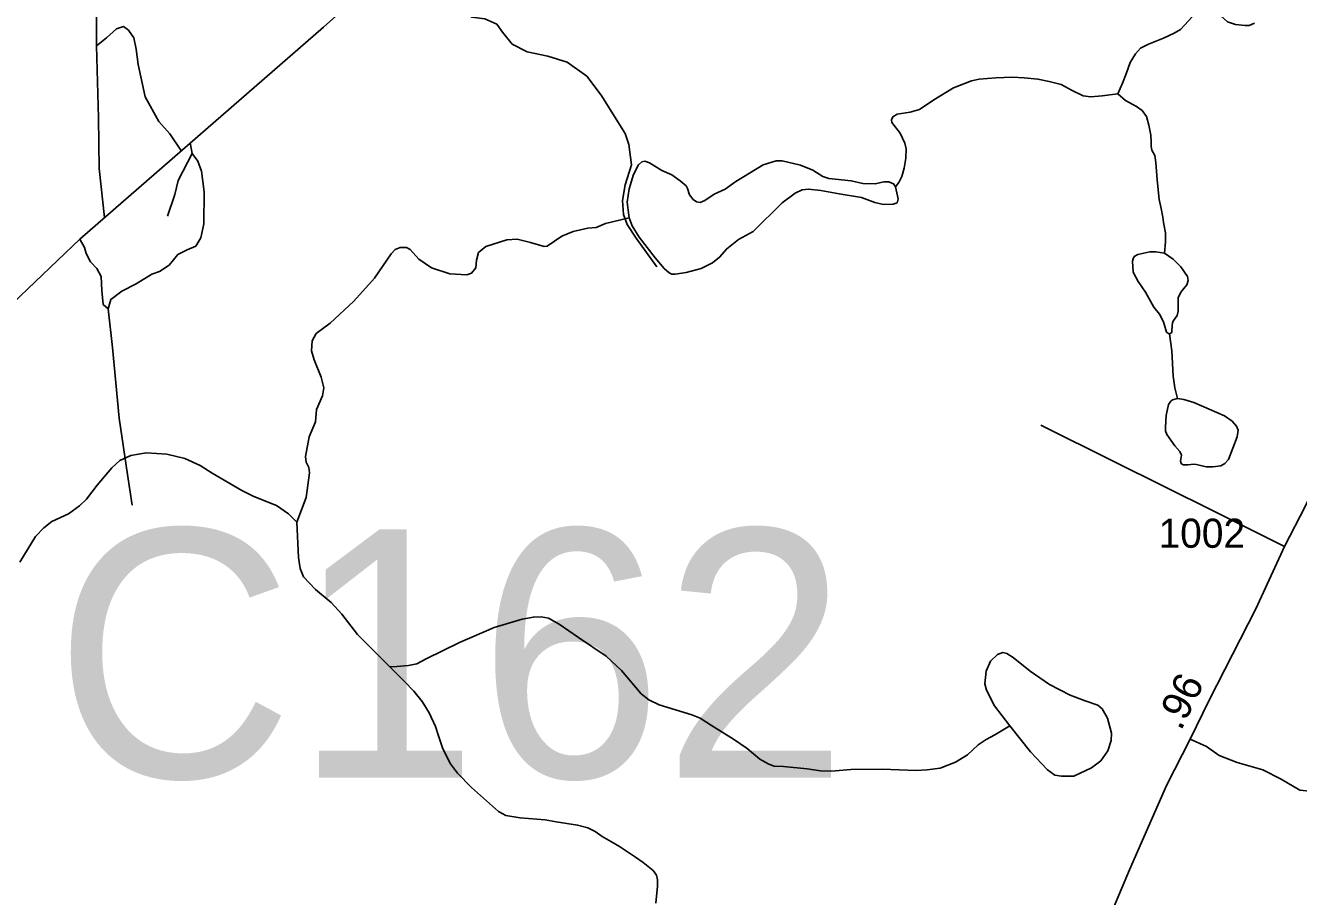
# Model space of a CAD drawing. Extents: x 2126262 to 2293712, y 749403 to 919119.
# Drawn here: x 2239880 to 2245347, y 846622 to 850363 of the extents above; entities that cross this region are included whole.
import ezdxf

# ---------------------------------------------------------------- set-up
doc = ezdxf.new("R2010")
doc.units = 0
for name, color, linetype in [('Exist Hydrographic Creek Single Shore', 7, 'Continuous'), ('Exist Hydrographic Misc Water Feature', 7, 'Continuous'), ('Exist Hydrographic Pond Under 1500 Sq Ft', 7, 'Continuous'), ('Exist Road Non-System Type 51', 7, 'Continuous'), ('Exist Road Primary NC Attributed', 7, 'Continuous'), ('Exist Road Secondary Mileage Hundredths English Label', 7, 'Continuous'), ('Exist Road Secondary Structure Culvert Number Label', 7, 'Continuous'), ('Exist Road Secondary Type 51 Attributed', 7, 'Continuous'), ('Exist Road Secondary Type 51 Number Label', 7, 'Continuous')]:
    doc.layers.add(name, color=color, linetype=linetype)

msp = doc.modelspace()

# ---------------------------------------------------------------- linework, layer by layer
at = {"layer": 'Exist Hydrographic Creek Single Shore'}
msp.add_lwpolyline([(2239856, 848058), (2239922.8, 848168.7), (2239958.1, 848205.2), (2239993.3, 848233.1), (2240065, 848266), (2240111.2, 848300), (2240141.6, 848329.2), (2240187, 848389), (2240250.2, 848463.2), (2240285.4, 848494.8), (2240331.6, 848516.7), (2240398.4, 848527.6), (2240487.2, 848521.5), (2240563.7, 848503.3), (2240630.5, 848472.9), (2240681.6, 848440.1), (2240808.7, 848365.3), (2240859.7, 848339.8), (2240958.2, 848300.9), (2241009.2, 848265.6), (2241045.7, 848230.3)], dxfattribs=at)
at = {"layer": 'Exist Hydrographic Misc Water Feature'}
for points in [[(2244571.7, 850069.3), (2244591.3, 850114.9), (2244606.5, 850156.2), (2244623.8, 850204), (2244647.7, 850242), (2244668.3, 850265.9), (2244703.1, 850283.3), (2244767.1, 850309.3), (2244813.8, 850330), (2244840.9, 850346.3), (2244859.4, 850365.8), (2244889.8, 850399.5), (2244927.5, 850441.4), (2244944.8, 850450.1), (2244955.7, 850450.1), (2244965.5, 850446.8), (2244980.6, 850440.3), (2245014.3, 850404.5), (2245042.5, 850379.5), (2245077.3, 850367.5), (2245118.5, 850363.2), (2245135.9, 850363.2), (2245157.6, 850373)], [(2243616.6, 849670.7), (2243630.3, 849688.6), (2243643.4, 849714.7), (2243654.2, 849750.5), (2243660.7, 849792.9), (2243661.8, 849834.1), (2243656.4, 849858), (2243636.9, 849900.4), (2243600, 849946), (2243598.9, 849958), (2243605.4, 849971), (2243623.8, 849982.9), (2243679.2, 849990.5), (2243719.4, 850002.5), (2243781.2, 850043.8), (2243864.8, 850095.9), (2243942.5, 850125.8), (2243976.2, 850133.4), (2244047.8, 850138.8), (2244118.4, 850141), (2244168.3, 850138.8), (2244228, 850133.4), (2244275.8, 850122.5), (2244327.9, 850109.5), (2244375.2, 850084.5), (2244421.9, 850061.7), (2244455.6, 850057.3), (2244503.3, 850060.6), (2244571.7, 850069.3)], [(2244571.7, 850069.3), (2244604, 850041.7), (2244651.7, 850015.6), (2244675.6, 849998.3), (2244694.1, 849972.2), (2244704.9, 849935.3), (2244712.5, 849892.9), (2244714.7, 849862.5), (2244714.7, 849844), (2244717.9, 849828.3), (2244729.9, 849804.4), (2244734.2, 849775), (2244739.7, 849700.1), (2244749.4, 849615.4), (2244757, 849577.4), (2244764.6, 849540.4), (2244766.8, 849517.6), (2244776.6, 849472.7), (2244776.6, 849433.6), (2244772.2, 849384.7)], [(2241045.7, 848230.3), (2241085.8, 848336.1), (2241099.1, 848441.9), (2241096.7, 848465), (2241084.5, 848487.6), (2241082.1, 848511.9), (2241097.9, 848595.8), (2241124.6, 848660.3), (2241129.5, 848713.8), (2241155, 848772.1), (2241161.1, 848807.4), (2241148.9, 848852.4), (2241119.8, 848927.8), (2241107.6, 848966.1), (2241111.3, 849008.6), (2241128.3, 849040.2), (2241187.8, 849085.2), (2241290, 849179.5), (2241378, 849278.1), (2241450.5, 849383.2), (2241466.8, 849401.6), (2241488.5, 849410.3), (2241515.6, 849410.3), (2241531.9, 849401.6), (2241568.8, 849359.3), (2241624.2, 849322.3), (2241702.3, 849296.3), (2241774.7, 849291.9), (2241795.4, 849299.5), (2241813.8, 849322.3), (2241817.1, 849354.9), (2241824.7, 849387.5), (2241857.2, 849414.7), (2241947.3, 849442.9), (2241990.8, 849445.1), (2242048.3, 849430.9), (2242107.7, 849413.6), (2242120.7, 849415.7), (2242182.6, 849458.1), (2242231.4, 849478.7), (2242294.4, 849492.9), (2242330.2, 849496.1), (2242371.5, 849512.4), (2242472.4, 849537.4)], [(2244772.2, 849384.7), (2244734.2, 849391.6), (2244708.2, 849390.5), (2244657.2, 849379.7), (2244642, 849371), (2244636.5, 849361.2), (2244634.4, 849351.4), (2244637.6, 849303.6), (2244659.3, 849263.5), (2244689.7, 849217.8), (2244726.6, 849153.8), (2244750.5, 849123.3), (2244767.9, 849090.8), (2244780.9, 849046.2), (2244788.5, 849039.7), (2244793.9, 849038.6)], [(2244793.9, 849038.6), (2244802.6, 849044.1), (2244803.7, 849054.9), (2244805.9, 849087.5), (2244811.3, 849097.3), (2244825.4, 849117.9), (2244829.8, 849136.4), (2244830.8, 849192.9), (2244841.7, 849217.8), (2244867.8, 849249.3), (2244873.2, 849267.8), (2244869.9, 849285.2), (2244841.7, 849326.5), (2244809.1, 849360.1), (2244772.2, 849384.7)], [(2244793.9, 849038.6), (2244802.6, 848966.3), (2244809.1, 848857.7), (2244816.7, 848806.6), (2244827.6, 848761)], [(2241445, 847609.2), (2241306.1, 847747.9), (2241237.7, 847835.2), (2241192.7, 847885.5), (2241125.9, 847940.2), (2241073.6, 847994.9), (2241059, 848030.2), (2241051.7, 848078.8), (2241045.7, 848230.3)], [(2241445, 847609.2), (2241475.3, 847609.6), (2241524.2, 847613.9), (2241560, 847621.5), (2241600.2, 847643.2), (2241743.5, 847712.7), (2241892.2, 847777.9), (2242013.1, 847812.7), (2242060.9, 847822.4), (2242094.5, 847823.5), (2242126, 847817), (2242171.6, 847792), (2242255.2, 847734.5), (2242373.5, 847654.1), (2242439.7, 847593.3), (2242524.4, 847492.3), (2242557, 847466.2), (2242601.5, 847445.6), (2242741, 847402.8), (2242777.9, 847387.5), (2242825.6, 847357.1), (2242920.1, 847297.4), (2242978.7, 847257.2), (2243034, 847211.6), (2243072, 847189.9), (2243094.8, 847182.3), (2243135, 847180.1), (2243237.4, 847170.3), (2243293.8, 847161.6), (2243341.6, 847160.5), (2243424.1, 847167.1), (2243558.7, 847169.2), (2243705.2, 847163.8), (2243751.9, 847166), (2243808.4, 847173.6), (2243874, 847198.6), (2243925.1, 847230.1), (2243971.7, 847273.5), (2244005.4, 847296.3), (2244042.3, 847315.9), (2244107.4, 847355)], [(2241445, 847609.2), (2241508, 847546.2), (2241548.2, 847503.9), (2241582.9, 847459.3), (2241613.3, 847410.5), (2241641.2, 847352.2), (2241654.2, 847312.1), (2241672.7, 847256.7), (2241705.2, 847191.5), (2241735.6, 847151.3), (2241795.3, 847090.9), (2241834.4, 847056.2), (2241911.5, 846987.7), (2241943, 846970.4), (2242003.8, 846959.5), (2242112.3, 846950.8), (2242159, 846943.2), (2242250.6, 846929.1), (2242295.1, 846917.1), (2242326.6, 846901.9), (2242357, 846880.2), (2242396.1, 846856.3), (2242430.8, 846836.8), (2242500.3, 846791.1), (2242532.9, 846768.3), (2242575.2, 846734.1), (2242590.4, 846713.5), (2242594.7, 846693.9), (2242593.7, 846665.7), (2242587.1, 846592.9)]]:
    msp.add_lwpolyline(points, dxfattribs=at)
msp.add_lwpolyline([(2244827.6, 848761), (2244805.9, 848754.8), (2244798.3, 848749.4), (2244789.6, 848735.3), (2244778.7, 848687.5), (2244775.5, 848638.6), (2244776.6, 848622.3), (2244782, 848607.1), (2244815.6, 848558.2), (2244837.4, 848533.2), (2244845, 848518), (2244840.6, 848492), (2244842.8, 848482.2), (2244851.5, 848476.8), (2244872.1, 848475.7), (2244897.1, 848478.9), (2244909, 848477.8), (2244951.3, 848468.1), (2244979.6, 848467), (2245013.2, 848472.4), (2245030.6, 848482.2), (2245046.9, 848499.6), (2245083.8, 848596.2), (2245088.1, 848625.6), (2245081.6, 848642.9), (2245062.1, 848663.6), (2245029.5, 848686.4), (2244898.1, 848743.9), (2244854.7, 848757)], close=True, dxfattribs=at)
at = {"layer": 'Exist Hydrographic Pond Under 1500 Sq Ft'}
for points in [[(2242472.4, 849537.4), (2242467.5, 849570.7), (2242464.3, 849604.4), (2242471.9, 849662), (2242491.4, 849723.9), (2242512, 849765.2), (2242527.2, 849778.2), (2242539.2, 849780.4), (2242559.8, 849773.8), (2242613, 849740.2), (2242655.3, 849721.7), (2242692.2, 849695.6), (2242717.2, 849675), (2242722.6, 849663.1), (2242731.3, 849635.9), (2242747.6, 849615.3), (2242761.7, 849605.5), (2242778, 849603.3), (2242797.5, 849612), (2242837.7, 849639.2), (2242884.4, 849659.8), (2242931, 849693.5), (2243048.3, 849765.2), (2243104.2, 849782.5), (2243129.2, 849781.5), (2243208.4, 849763), (2243261.6, 849742.4), (2243303.9, 849714.1), (2243330, 849706.5), (2243426.6, 849696.7), (2243475.4, 849684.8), (2243529.7, 849682.6), (2243566.6, 849692.4), (2243587.3, 849692.4), (2243607.9, 849682.6), (2243616.6, 849670.7)], [(2243616.6, 849670.7), (2243628.5, 849618.5), (2243623.1, 849602.2), (2243606.8, 849595.7), (2243565.5, 849594.6), (2243527.6, 849603.3), (2243470, 849624), (2243374.5, 849640.3), (2243296.3, 849654.4), (2243243.1, 849660.9), (2243216, 849657.6), (2243185.6, 849643.5), (2243129.2, 849601.2), (2243005.4, 849478.4), (2242941.4, 849444.7), (2242891.4, 849404.6), (2242861, 849367.6), (2242830.1, 849343.7), (2242782.3, 849319.8), (2242717.2, 849302.5), (2242670.5, 849294.9), (2242655.3, 849294.9), (2242644.5, 849301.4), (2242622.7, 849319.8), (2242584.8, 849365.5), (2242515.3, 849454.5), (2242486, 849502.3), (2242472.4, 849537.4)]]:
    msp.add_lwpolyline(points, dxfattribs=at)
msp.add_lwpolyline([(2244107.4, 847355), (2244042, 847441.5), (2244007.2, 847507.8), (2244000.7, 847536), (2244005.1, 847590.3), (2244024.6, 847632.7), (2244053.9, 847660.9), (2244077.8, 847669.6), (2244094.1, 847666.4), (2244122.3, 847649), (2244195, 847590.3), (2244277.5, 847532.8), (2244366.5, 847487.1), (2244430.6, 847462.2), (2244484.9, 847443.7), (2244503.3, 847428.5), (2244527.2, 847388.3), (2244544.6, 847324.2), (2244542.4, 847291.6), (2244528.3, 847247.1), (2244497.9, 847204.7), (2244457.7, 847174.3), (2244381.7, 847139.6), (2244329.6, 847138.5), (2244301.4, 847143.9), (2244269.9, 847166.7), (2244196.1, 847242.8)], close=True, dxfattribs=at)
at = {"layer": 'Exist Road Non-System Type 51'}
msp.add_line((2240587.5, 849859.8), (2240595.8, 849813.6), dxfattribs=at)
for points in [[(2240185.2, 850275.5), (2240184.6, 850552.6), (2240190.2, 850713.5), (2240202.7, 850787.5), (2240219.4, 850872.7), (2240211.1, 850949.5), (2240201.3, 851090.5), (2240194.3, 851346.4), (2240185.3, 851559.3), (2240196.4, 851816.2), (2240189.5, 851948.8), (2240179.7, 852095.4), (2240190.2, 852228.8), (2240187.4, 852294.4), (2240176.2, 852393.5), (2240170.6, 852526.1), (2240193.6, 852708.3)], [(2241472, 850636), (2241614, 850535.7), (2241754.9, 850431), (2241796.3, 850399.4), (2241852.1, 850392.4), (2241903.7, 850368.7), (2241928.8, 850335.1), (2241969.3, 850283.5), (2242034.8, 850250), (2242122.7, 850231.8), (2242206.4, 850205.3), (2242290.1, 850145.3), (2242351.5, 850064.3), (2242455.4, 849898.8), (2242470.8, 849851.4), (2242481.9, 849764.8), (2242455.4, 849678.2), (2242444.3, 849611.2), (2242448.4, 849551.9), (2242463.8, 849508.6), (2242502.8, 849450), (2242591.4, 849327)], [(2240547.1, 849827.6), (2240499.1, 849897.9), (2240453, 849951), (2240394.4, 850057.1), (2240363.8, 850195.9), (2240355.4, 850261.6), (2240345.7, 850310.4), (2240321.9, 850343.9), (2240301, 850359.3), (2240270.3, 850349.5), (2240227.1, 850310.4), (2240185.2, 850275.5)], [(2240185.2, 850275.5), (2240193.6, 849967), (2240196.5, 849749), (2240218.6, 849537.9)], [(2240595.8, 849813.6), (2240619.5, 849780.4), (2240636.3, 849737.1), (2240647.4, 849649.2), (2240646, 849510.9), (2240633.4, 849451.5), (2240611, 849415.2), (2240573.4, 849399.8), (2240534.3, 849380.3), (2240496.6, 849334.2), (2240454.8, 849306.3), (2240422.7, 849295.1), (2240355.7, 849253.2), (2240293, 849222.5), (2240245.9, 849186.6), (2240234.7, 849146.1)], [(2240595.8, 849813.6), (2240535.8, 849697.7), (2240520.5, 849637.7), (2240489.8, 849544.5)], [(2240113.2, 849445.1), (2240132.9, 849410), (2240139.8, 849383.4), (2240159.4, 849348.5), (2240185.9, 849319.2), (2240204, 849285.7), (2240208.2, 849225.7), (2240213.8, 849164.2), (2240234.7, 849146.1)], [(2240234.7, 849146.1), (2240252.8, 848979.9), (2240281.4, 848676.3), (2240317.7, 848434.7), (2240337.9, 848302.8)], [(2245287.2, 848125.1), (2244986.5, 848275.9), (2244554.8, 848490.2), (2244240.9, 848646.6)], [(2244882, 847297.8), (2244951.7, 847266.4), (2245006.1, 847227.3), (2245084.2, 847198), (2245194.4, 847165.9), (2245272.5, 847125.4), (2245353.4, 847079.3), (2245409.2, 847073.7), (2245470.6, 847075.1), (2245508.9, 847061.9), (2245547.9, 847020), (2245581.4, 846971.1), (2245605.1, 846946), (2245680.5, 846911.1), (2245775.3, 846876.2), (2245900.9, 846814.8)]]:
    msp.add_lwpolyline(points, dxfattribs=at)
at = {"layer": 'Exist Road Primary NC Attributed'}
msp.add_lwpolyline([(2238318, 848561.3), (2238518.8, 848566.9), (2238741.3, 848599.7), (2238929.7, 848643), (2239099.9, 848698.8), (2239295.9, 848783.3), (2239514.9, 848910.4), (2239727.6, 849078.6), (2240113.2, 849445.1), (2241160.2, 850356.1), (2241922.6, 851036.8), (2243332.9, 852263)], dxfattribs=at)
at = {"layer": 'Exist Road Secondary Type 51 Attributed'}
msp.add_lwpolyline([(2246012.3, 849702.4), (2245938.4, 849488.8), (2245767.5, 849108.3), (2245531, 848623.2), (2245376.9, 848299.9), (2245287.2, 848125.1), (2245163.8, 847857.7), (2244963.6, 847464.7), (2244882, 847297.8), (2244780.2, 847098.1), (2244621.8, 846737.2), (2244513.7, 846482.4), (2244438.4, 846298.1), (2244257.7, 845889.7), (2244019.2, 845317.3), (2243957.8, 845158.1), (2243918, 845075)], dxfattribs=at)

# ---------------------------------------------------------------- texts
at = {"layer": 'Exist Road Secondary Mileage Hundredths English Label'}
msp.add_text('.96', height=125, rotation=63.8574, dxfattribs=at).set_placement((2244842, 847330.3))
at = {"layer": 'Exist Road Secondary Structure Culvert Number Label'}
msp.add_text('C162', height=1066.27, dxfattribs=at).set_placement((2240001.9, 847133.1))
at = {"layer": 'Exist Road Secondary Type 51 Number Label'}
msp.add_text('1002', height=125, dxfattribs=at).set_placement((2244746.1, 848119.8))

doc.saveas('drawing.dxf')
